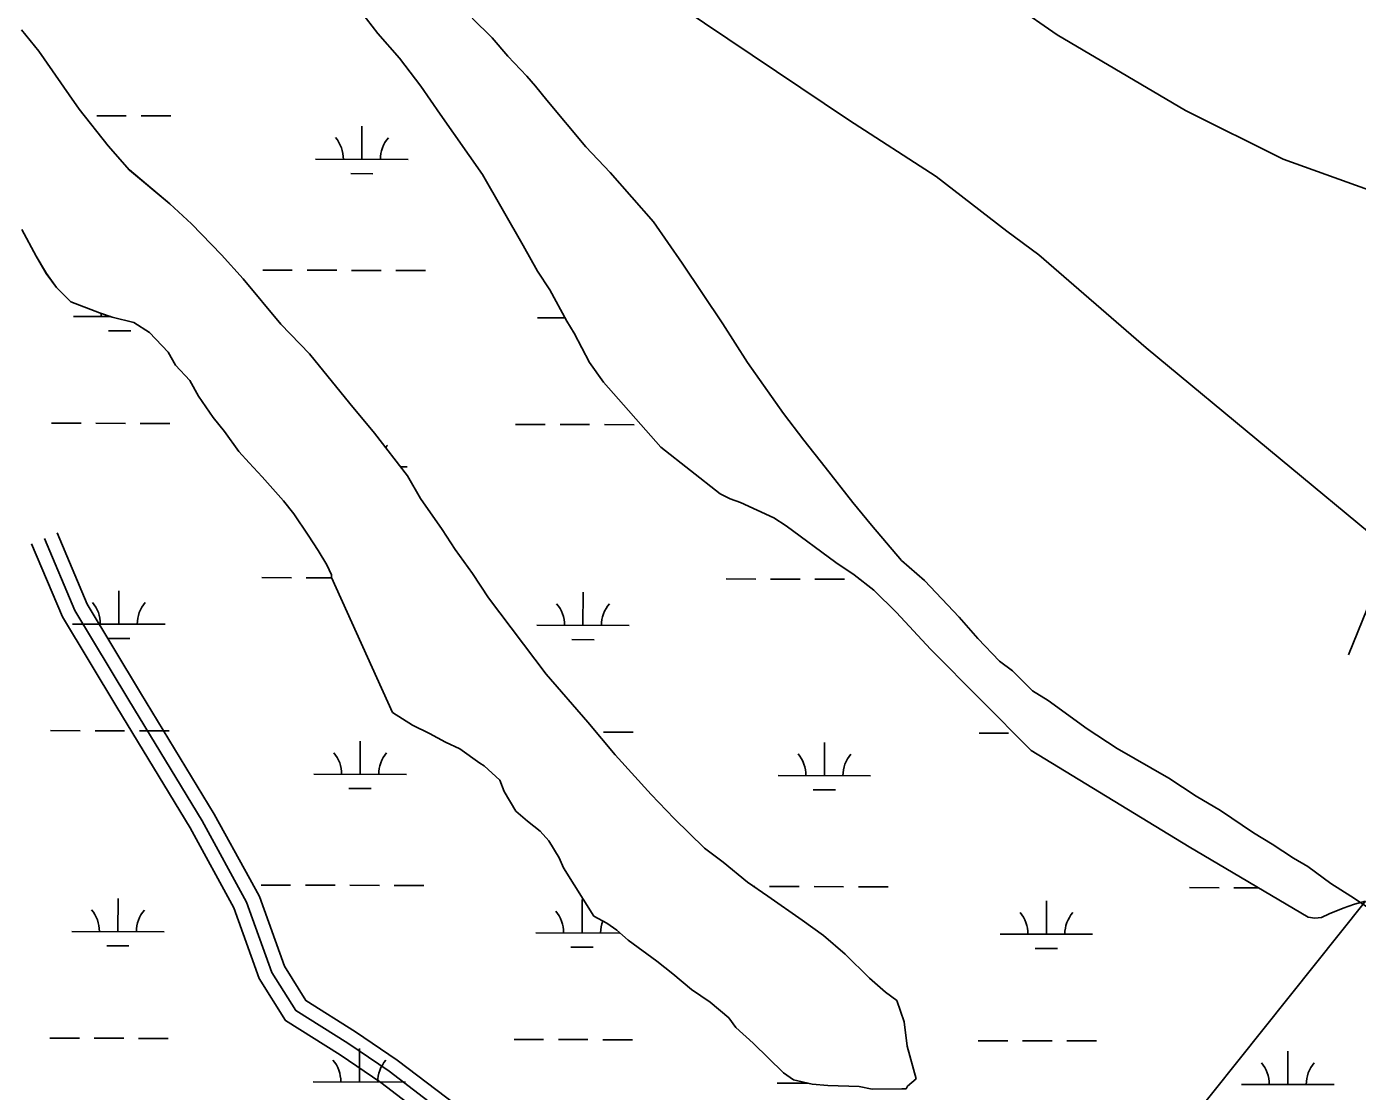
# Model space of a CAD drawing. Extents: x 3161665 to 3199565, y 885729 to 911164.
# Drawn here: x 3167919 to 3169358, y 892040 to 893192 of the extents above; entities that cross this region are included whole.
import ezdxf

# ---------------------------------------------------------------- set-up
doc = ezdxf.new("R2010")
doc.units = 0
for name, color, linetype in [('V-ROAD-CNTR', 7, 'Continuous'), ('V-SITE-VEGE', 7, 'Continuous'), ('V-TOPO-SHOR', 7, 'Continuous'), ('V-WETL-SWMP', 7, 'Continuous')]:
    doc.layers.add(name, color=color, linetype=linetype)

msp = doc.modelspace()

# ---------------------------------------------------------------- linework, layer by layer
at = {"layer": 'V-ROAD-CNTR'}
for points in [[(3168374.8, 892012.8), (3168311.2, 892061.3), (3168266.6, 892091.6), (3168210.3, 892127), (3168184.5, 892168.3), (3168157.2, 892244.3), (3168109.1, 892332.1), (3168029.8, 892462.8), (3167971.5, 892560), (3167938.5, 892637.8)], [(3168160.6, 892269.4), (3168122.1, 892339.6), (3168042.6, 892470.6), (3167984.9, 892566.8), (3167952.3, 892643.7)], [(3168153.5, 892210.2), (3168143.5, 892238.1), (3168096.2, 892324.6), (3168016.9, 892455.1), (3167958.1, 892553.1), (3167924.6, 892632)], [(3168461, 891958.5), (3168459.1, 891962.9), (3168384.1, 892024.5), (3168320, 892073.5), (3168274.8, 892104.1), (3168221.2, 892137.9), (3168198, 892174.9), (3168171, 892250.5), (3168160.6, 892269.4)], [(3168433.3, 891945.3), (3168365.4, 892001), (3168302.4, 892049.2), (3168258.4, 892079), (3168199.4, 892116.1), (3168170.9, 892161.7), (3168153.5, 892210.2)]]:
    msp.add_lwpolyline(points, dxfattribs=at)
at = {"layer": 'V-SITE-VEGE'}
for p, q in [((3168422.7, 893179.3), (3168400.9, 893200.7)), ((3167913.8, 893188.1), (3167932.5, 893165.1)), ((3167932.5, 893165.1), (3167965.3, 893117.6)), ((3168439.8, 893159.4), (3168422.7, 893179.3)), ((3168460, 893137.9), (3168439.8, 893159.4)), ((3168469.4, 893127.2), (3168460, 893137.9)), ((3168481.8, 893111.9), (3168469.4, 893127.2)), ((3167965.3, 893117.6), (3167976.2, 893102.2)), ((3168523.9, 893061.3), (3168481.8, 893111.9)), ((3167976.2, 893102.2), (3168007.4, 893062.4)), ((3168007.4, 893062.4), (3168030.7, 893036.3)), ((3168550.4, 893033.8), (3168523.9, 893061.3)), ((3168030.7, 893036.3), (3168074.2, 892999.7)), ((3168597.1, 892980.2), (3168550.4, 893033.8)), ((3168074.2, 892999.7), (3168097.5, 892978.3)), ((3168097.5, 892978.3), (3168130.2, 892944.6)), ((3168628.3, 892935.7), (3168597.1, 892980.2)), ((3167929.7, 892943), (3167914, 892972.1)), ((3167940.6, 892924.5), (3167929.7, 892943)), ((3168130.2, 892944.6), (3168153.6, 892918.6)), ((3168672, 892869.8), (3168628.3, 892935.7)), ((3167951.6, 892909.2), (3167940.6, 892924.5)), ((3167967.1, 892893.9), (3167951.6, 892909.2)), ((3168153.6, 892918.6), (3168194.1, 892869.6)), ((3167998.1, 892881.8), (3167967.1, 892893.9)), ((3168012, 892877.3), (3167998.1, 892881.8)), ((3168035.2, 892871.3), (3168012, 892877.3)), ((3168052.2, 892860.7), (3168035.2, 892871.3)), ((3168194.1, 892869.6), (3168225.2, 892837.4)), ((3168698.6, 892828.3), (3168672, 892869.8)), ((3168072.5, 892839.2), (3168052.2, 892860.7)), ((3168080.3, 892825.4), (3168072.5, 892839.2)), ((3168225.2, 892837.4), (3168268.8, 892783.8)), ((3168095.9, 892808.6), (3168080.3, 892825.4)), ((3168737.6, 892773.1), (3168698.6, 892828.3)), ((3168105.3, 892791.7), (3168095.9, 892808.6)), ((3168120.9, 892768.7), (3168105.3, 892791.7)), ((3168268.8, 892783.8), (3168295.3, 892751.6)), ((3168133.3, 892753.4), (3168120.9, 892768.7)), ((3168759.5, 892744), (3168737.6, 892773.1)), ((3168148.9, 892731.9), (3168133.3, 892753.4)), ((3168295.3, 892751.6), (3168331.2, 892705.6)), ((3168782.8, 892714.9), (3168759.5, 892744)), ((3168159.8, 892719.7), (3168148.9, 892731.9)), ((3168173.9, 892704.3), (3168159.8, 892719.7)), ((3168331.2, 892705.6), (3168345.3, 892681.1)), ((3168812.5, 892676.6), (3168782.8, 892714.9)), ((3168197.2, 892678.3), (3168173.9, 892704.3)), ((3168208.1, 892664.5), (3168197.2, 892678.3)), ((3168345.3, 892681.1), (3168368.7, 892647.3)), ((3168832.7, 892652), (3168812.5, 892676.6)), ((3168223.7, 892641.5), (3168208.1, 892664.5)), ((3168368.7, 892647.3), (3168382.7, 892625.9)), ((3168865.4, 892613.8), (3168832.7, 892652)), ((3168234.7, 892624.6), (3168223.7, 892641.5)), ((3168244, 892609.3), (3168234.7, 892624.6)), ((3168382.7, 892625.9), (3168401.5, 892599.8)), ((3168248.8, 892598.5), (3168244, 892609.3)), ((3168890.3, 892592.4), (3168865.4, 892613.8)), ((3168248.8, 892595.5), (3168248.8, 892598.5)), ((3168314.8, 892449.5), (3168248.8, 892595.5)), ((3168401.5, 892599.8), (3168418.6, 892573.7)), ((3168927.6, 892552.6), (3168890.3, 892592.4)), ((3168418.6, 892573.7), (3168481, 892490.9)), ((3168947.9, 892529.6), (3168927.6, 892552.6)), ((3168971.2, 892505.1), (3168947.9, 892529.6)), ((3168985.2, 892494.4), (3168971.2, 892505.1)), ((3168481, 892490.9), (3168526.2, 892438.9)), ((3169007, 892473), (3168985.2, 892494.4)), ((3169024, 892462.4), (3169007, 892473)), ((3169065.9, 892431.9), (3169024, 892462.4)), ((3168336.5, 892435.8), (3168314.8, 892449.5)), ((3168355.1, 892426.7), (3168336.5, 892435.8)), ((3168526.2, 892438.9), (3168555.8, 892403.6)), ((3169098.5, 892410.5), (3169065.9, 892431.9)), ((3168372.1, 892417.5), (3168355.1, 892426.7)), ((3168387.6, 892410), (3168372.1, 892417.5)), ((3168409.3, 892394.7), (3168387.6, 892410)), ((3168555.8, 892403.6), (3168594.7, 892360.8)), ((3169154.3, 892378.6), (3169098.5, 892410.5)), ((3168414, 892391.7), (3168409.3, 892394.7)), ((3168431.1, 892376.4), (3168414, 892391.7)), ((3168435.8, 892364.1), (3168431.1, 892376.4)), ((3169183.8, 892358.8), (3169154.3, 892378.6)), ((3168448.3, 892342.6), (3168435.8, 892364.1)), ((3168594.7, 892360.8), (3168619.6, 892334.7)), ((3169210.1, 892343.6), (3169183.8, 892358.8)), ((3168460.8, 892331.9), (3168448.3, 892342.6)), ((3168474.7, 892321.2), (3168460.8, 892331.9)), ((3168619.6, 892334.7), (3168652.3, 892302.6)), ((3169245.8, 892319.2), (3169210.1, 892343.6)), ((3168484.1, 892310.5), (3168474.7, 892321.2)), ((3169265.9, 892307), (3169245.8, 892319.2)), ((3168495, 892292.1), (3168484.1, 892310.5)), ((3168652.3, 892302.6), (3168672.4, 892287.4)), ((3169289.2, 892291.8), (3169265.9, 892307)), ((3168499.7, 892281.3), (3168495, 892292.1)), ((3169304.7, 892282.7), (3169289.2, 892291.8)), ((3168532.6, 892229.1), (3168499.7, 892281.3)), ((3168672.4, 892287.4), (3168698.8, 892266)), ((3169329.5, 892264.4), (3169304.7, 892282.7)), ((3168698.8, 892266), (3168720.6, 892250.7)), ((3169351.2, 892250.7), (3169329.5, 892264.4)), ((3168720.6, 892250.7), (3168757.8, 892224.8)), ((3169374.5, 892235.4), (3169351.2, 892250.7)), ((3168546.5, 892221.5), (3168532.6, 892229.1)), ((3168557.4, 892213.9), (3168546.5, 892221.5)), ((3168757.8, 892224.8), (3168781.1, 892208.1)), ((3168569.8, 892203.2), (3168557.4, 892213.9)), ((3168600.8, 892180.3), (3168569.8, 892203.2)), ((3168781.1, 892208.1), (3168804.4, 892188.2)), ((3168804.4, 892188.2), (3168830.8, 892162.2)), ((3168617.9, 892166.6), (3168600.8, 892180.3)), ((3168638.1, 892149.8), (3168617.9, 892166.6)), ((3168830.8, 892162.2), (3168847.9, 892146.9)), ((3168658.3, 892136.1), (3168638.1, 892149.8)), ((3168847.9, 892146.9), (3168860.3, 892137.8)), ((3168678.5, 892119.3), (3168658.3, 892136.1)), ((3168860.3, 892137.8), (3168868.2, 892114.7)), ((3168686.3, 892108.6), (3168678.5, 892119.3)), ((3168704.9, 892091.7), (3168686.3, 892108.6)), ((3168868.2, 892114.7), (3168871.5, 892088.5)), ((3168737.6, 892059.6), (3168704.9, 892091.7)), ((3168871.5, 892088.5), (3168881.1, 892053.1)), ((3168748.4, 892052), (3168737.6, 892059.6)), ((3168768.5, 892047.5), (3168748.4, 892052)), ((3168785.5, 892046.1), (3168768.5, 892047.5)), ((3168819.5, 892044.9), (3168785.5, 892046.1)), ((3168833.4, 892041.9), (3168819.5, 892044.9)), ((3168871.9, 892045.3), (3168870.4, 892042.2)), ((3168881.1, 892053.1), (3168871.9, 892045.3)), ((3168870.4, 892042.2), (3168833.4, 892041.9))]:
    msp.add_line(p, q, dxfattribs=at)
at = {"layer": 'V-TOPO-SHOR'}
for points in [[(3169783.3, 892815.3), (3169682.6, 892874.7), (3169529, 892950.6), (3169462.5, 892981.8), (3169277.8, 893048), (3169172.2, 893100.6), (3169033.7, 893182.7), (3168896.2, 893278.1), (3168766.7, 893370.8), (3168700.1, 893412.7), (3168434, 893603.4)], [(3168323.9, 893229.6), (3168391.6, 893311.2), (3168436.9, 893322.6), (3168465.4, 893319), (3168496.4, 893305.6), (3168626, 893212.9), (3168807.8, 893090.8), (3168902.8, 893029.3), (3168979.1, 892970.4), (3169013.7, 892944.6), (3169129.8, 892843.9), (3169394.2, 892624.8), (3169348.6, 892512)], [(3169367, 892245.2), (3169064, 891865.3), (3169050.3, 891753.4), (3168893.3, 891597), (3168695.8, 891391.6), (3167177.9, 891202.4)]]:
    msp.add_lwpolyline(points, dxfattribs=at)
at = {"layer": 'V-WETL-SWMP'}
for p, q in [((3168170.8, 893351.2), (3168299.1, 893184)), ((3167932.5, 893165.1), (3167913.8, 893188.1)), ((3168299.1, 893184), (3168322.5, 893157.5)), ((3167965.3, 893117.6), (3167932.5, 893165.1)), ((3168322.5, 893157.5), (3168345.7, 893127.2)), ((3168345.7, 893127.2), (3168366.5, 893096.9)), ((3167976.2, 893102.2), (3167965.3, 893117.6)), ((3168007.4, 893062.4), (3167976.2, 893102.2)), ((3167995.1, 893095.1), (3168027.1, 893095)), ((3168043.1, 893095), (3168075.1, 893094.9)), ((3168366.5, 893096.9), (3168412.2, 893031.4)), ((3168281.8, 893047.9), (3168281.9, 893083.9)), ((3168030.7, 893036.4), (3168007.4, 893062.4)), ((3168074.2, 892999.7), (3168030.7, 893036.4)), ((3168231.8, 893048), (3168331.8, 893047.7)), ((3168269.8, 893032.5), (3168293.8, 893032.4)), ((3168412.2, 893031.4), (3168456.3, 892954.6)), ((3168097.5, 892978.3), (3168074.2, 892999.7)), ((3168130.2, 892944.6), (3168097.5, 892978.3)), ((3167914, 892972.1), (3167929.7, 892943)), ((3168456.3, 892954.6), (3168471.6, 892926.8)), ((3167929.7, 892943), (3167940.7, 892924.5)), ((3168153.6, 892918.6), (3168130.2, 892944.6)), ((3167940.7, 892924.5), (3167951.6, 892909.2)), ((3168174.6, 892928.1), (3168206.6, 892928)), ((3168222.6, 892928), (3168254.6, 892927.9)), ((3168270.6, 892927.8), (3168302.6, 892927.7)), ((3168318.6, 892927.7), (3168350.6, 892927.6)), ((3168471.6, 892926.8), (3168485.2, 892906.7)), ((3167951.6, 892909.2), (3167967.1, 892893.9)), ((3168194.1, 892869.6), (3168153.6, 892918.6)), ((3168485.2, 892906.7), (3168503.3, 892872.8)), ((3167967.1, 892893.9), (3167998.1, 892881.8)), ((3167969.9, 892877.9), (3168010.5, 892877.8)), ((3167998.1, 892881.8), (3168012, 892877.3)), ((3168012, 892877.3), (3168035.2, 892871.3)), ((3168035.2, 892871.3), (3168052.2, 892860.7)), ((3168225.2, 892837.4), (3168194.1, 892869.6)), ((3168471.8, 892876.5), (3168501.4, 892876.4)), ((3168503.3, 892872.8), (3168511.3, 892859.8)), ((3168007.9, 892862.4), (3168031.9, 892862.3)), ((3168052.2, 892860.7), (3168072.5, 892839.3)), ((3168509.8, 892861), (3168510.6, 892861)), ((3168511.3, 892859.8), (3168528.1, 892828.1)), ((3168072.5, 892839.3), (3168080.3, 892825.4)), ((3168268.8, 892783.8), (3168225.2, 892837.4)), ((3168080.3, 892825.4), (3168095.9, 892808.6)), ((3168528.1, 892828.1), (3168542.9, 892806.7)), ((3168095.9, 892808.6), (3168105.3, 892791.7)), ((3168542.9, 892806.7), (3168605.1, 892736.7)), ((3168105.3, 892791.7), (3168120.9, 892768.7)), ((3168295.3, 892751.6), (3168268.8, 892783.8)), ((3167946.2, 892762.5), (3167978.2, 892762.5)), ((3167994.2, 892762.4), (3168026.2, 892762.3)), ((3168042.2, 892762.3), (3168074.2, 892762.2)), ((3168120.9, 892768.7), (3168133.3, 892753.4)), ((3168133.3, 892753.4), (3168148.9, 892731.9)), ((3168331.2, 892705.7), (3168295.3, 892751.6)), ((3168448.1, 892761.2), (3168480.1, 892761.1)), ((3168496.1, 892761), (3168528.1, 892760.9)), ((3168544.1, 892760.9), (3168576.1, 892760.8)), ((3168605.1, 892736.7), (3168669.3, 892686)), ((3168148.9, 892731.9), (3168159.8, 892719.7)), ((3168159.8, 892719.7), (3168173.9, 892704.4)), ((3168323.8, 892715.1), (3168330.9, 892715.1)), ((3168345.3, 892681.1), (3168331.2, 892705.7)), ((3168173.9, 892704.4), (3168197.2, 892678.3)), ((3168197.2, 892678.3), (3168208.1, 892664.5)), ((3168368.7, 892647.4), (3168345.3, 892681.1)), ((3168669.3, 892686), (3168679.9, 892680.8)), ((3168679.9, 892680.8), (3168691.3, 892676.5)), ((3168691.3, 892676.5), (3168727.3, 892660)), ((3168208.1, 892664.5), (3168223.7, 892641.5)), ((3168382.7, 892625.9), (3168368.7, 892647.4)), ((3168727.3, 892660), (3168740.6, 892651.6)), ((3168740.6, 892651.6), (3168794.4, 892611.6)), ((3168223.7, 892641.5), (3168234.7, 892624.6)), ((3168234.7, 892624.6), (3168244.1, 892609.3)), ((3168401.5, 892599.8), (3168382.7, 892625.9)), ((3168244.1, 892609.3), (3168248.8, 892598.5)), ((3168794.4, 892611.6), (3168814, 892598.5)), ((3168173.7, 892595.4), (3168205.7, 892595.3)), ((3168221.7, 892595.3), (3168248.9, 892595.2)), ((3168248.8, 892598.5), (3168248.8, 892595.5)), ((3168248.8, 892595.5), (3168314.8, 892449.5)), ((3168418.7, 892573.7), (3168401.5, 892599.8)), ((3168675.6, 892594), (3168707.6, 892593.9)), ((3168723.6, 892593.9), (3168755.6, 892593.8)), ((3168771.6, 892593.8), (3168803.6, 892593.7)), ((3168814, 892598.5), (3168835.3, 892582)), ((3168819.6, 892593.6), (3168820.3, 892593.6)), ((3168019, 892545.1), (3168019.1, 892581.1)), ((3168520.9, 892543.7), (3168521, 892579.7)), ((3168835.3, 892582), (3168859.7, 892557.7)), ((3168481, 892490.9), (3168418.7, 892573.7)), ((3168859.7, 892557.7), (3168896.5, 892518.1)), ((3167969, 892545.2), (3168069, 892545)), ((3168470.9, 892543.9), (3168570.9, 892543.6)), ((3168007, 892529.7), (3168031, 892529.6)), ((3168508.9, 892528.3), (3168532.9, 892528.2)), ((3168896.5, 892518.1), (3169005.6, 892408.4)), ((3168526.2, 892438.9), (3168481, 892490.9)), ((3168314.8, 892449.5), (3168336.5, 892435.8)), ((3168336.5, 892435.8), (3168355.1, 892426.7)), ((3168555.8, 892403.6), (3168526.2, 892438.9)), ((3167945.3, 892429.9), (3167977.3, 892429.8)), ((3167993.3, 892429.7), (3168025.3, 892429.7)), ((3168041.3, 892429.6), (3168073.3, 892429.5)), ((3168280, 892382.5), (3168280.1, 892418.5)), ((3168355.1, 892426.7), (3168372.1, 892417.5)), ((3168372.1, 892417.5), (3168387.6, 892410)), ((3168543.2, 892428.2), (3168575.2, 892428.1)), ((3168781.9, 892381.1), (3168782, 892417.1)), ((3168949.1, 892427.1), (3168981.1, 892427)), ((3168387.6, 892410), (3168409.3, 892394.7)), ((3168594.7, 892360.8), (3168555.8, 892403.6)), ((3169005.6, 892408.4), (3169176.2, 892304)), ((3168409.3, 892394.7), (3168414, 892391.7)), ((3168414, 892391.7), (3168431.1, 892376.4)), ((3168230, 892382.7), (3168330, 892382.4)), ((3168431.1, 892376.4), (3168435.8, 892364.1)), ((3168731.9, 892381.3), (3168831.9, 892381)), ((3168267.9, 892367.1), (3168291.9, 892367.1)), ((3168435.8, 892364.1), (3168448.3, 892342.6)), ((3168619.6, 892334.8), (3168594.7, 892360.8)), ((3168769.8, 892365.7), (3168793.8, 892365.7)), ((3168448.3, 892342.6), (3168460.8, 892331.9)), ((3168460.8, 892331.9), (3168474.7, 892321.2)), ((3168652.3, 892302.6), (3168619.6, 892334.8)), ((3168474.7, 892321.2), (3168484.1, 892310.5)), ((3168484.1, 892310.5), (3168495, 892292.1)), ((3168672.5, 892287.4), (3168652.3, 892302.6)), ((3169176.2, 892304), (3169305.1, 892228.1)), ((3168495, 892292.1), (3168499.7, 892281.3)), ((3168499.7, 892281.3), (3168532.6, 892229.1)), ((3168698.8, 892266), (3168672.5, 892287.4)), ((3168172.8, 892262.7), (3168204.8, 892262.7)), ((3168220.8, 892262.6), (3168252.8, 892262.5)), ((3168268.8, 892262.5), (3168300.8, 892262.4)), ((3168316.8, 892262.3), (3168348.8, 892262.3)), ((3168720.6, 892250.8), (3168698.8, 892266)), ((3168705.6, 892261.3), (3168706.7, 892261.3)), ((3168722.7, 892261.2), (3168754.7, 892261.1)), ((3168770.7, 892261.1), (3168802.7, 892261)), ((3168818.7, 892261), (3168850.7, 892260.9)), ((3169176.6, 892260), (3169208.6, 892259.9)), ((3169224.6, 892259.8), (3169251.3, 892259.8)), ((3168018.1, 892212.4), (3168018.2, 892248.4)), ((3168520, 892211), (3168520.1, 892247)), ((3168757.8, 892224.8), (3168720.6, 892250.8)), ((3169021.9, 892209.7), (3169022, 892245.7)), ((3169355.1, 892242.3), (3169367, 892245.2)), ((3169319.3, 892227.7), (3169327.8, 892231.5)), ((3169327.8, 892231.5), (3169342.9, 892237.7)), ((3169342.9, 892237.7), (3169355.1, 892242.3)), ((3168532.6, 892229.1), (3168546.5, 892221.5)), ((3168546.5, 892221.5), (3168557.4, 892213.9)), ((3168781.1, 892208.1), (3168757.8, 892224.8)), ((3169305.1, 892228.1), (3169312.3, 892226.9)), ((3169312.3, 892226.9), (3169319.3, 892227.7)), ((3167968.1, 892212.6), (3168068.1, 892212.3)), ((3168470, 892211.2), (3168560.9, 892210.9)), ((3168557.4, 892213.9), (3168569.8, 892203.2)), ((3168569.8, 892203.2), (3168600.8, 892180.3)), ((3168804.4, 892188.2), (3168781.1, 892208.1)), ((3168971.9, 892209.8), (3169071.9, 892209.5)), ((3168006, 892197), (3168030, 892197)), ((3168507.9, 892195.6), (3168531.9, 892195.6)), ((3168830.8, 892162.2), (3168804.4, 892188.2)), ((3169009.8, 892194.3), (3169033.8, 892194.2)), ((3168600.8, 892180.3), (3168617.9, 892166.6)), ((3168617.9, 892166.6), (3168638.1, 892149.8)), ((3168847.9, 892146.9), (3168830.8, 892162.2)), ((3168638.1, 892149.8), (3168658.3, 892136.1)), ((3168860.3, 892137.8), (3168847.9, 892146.9)), ((3168658.3, 892136.1), (3168678.5, 892119.3)), ((3168868.2, 892114.7), (3168860.3, 892137.8)), ((3168678.5, 892119.3), (3168686.3, 892108.6)), ((3168686.3, 892108.6), (3168704.9, 892091.7)), ((3168871.5, 892088.5), (3168868.2, 892114.7)), ((3167944.4, 892097.2), (3167976.4, 892097.1)), ((3167992.4, 892097.1), (3168024.4, 892097)), ((3168040.4, 892096.9), (3168072.4, 892096.8)), ((3168446.3, 892095.8), (3168478.3, 892095.7)), ((3168494.3, 892095.7), (3168526.3, 892095.6)), ((3168542.3, 892095.5), (3168574.3, 892095.5)), ((3168704.9, 892091.7), (3168737.6, 892059.6)), ((3168881.1, 892053.1), (3168871.5, 892088.5)), ((3168948.2, 892094.4), (3168980.2, 892094.3)), ((3168996.2, 892094.3), (3169028.2, 892094.2)), ((3169044.2, 892094.2), (3169076.2, 892094.1)), ((3168279.1, 892049.8), (3168279.2, 892085.8)), ((3169282.9, 892047.1), (3169283, 892083.1)), ((3168737.6, 892059.6), (3168748.4, 892052)), ((3168229.1, 892050), (3168329.1, 892049.7)), ((3168731, 892048.6), (3168764.2, 892048.5)), ((3168748.4, 892052), (3168768.5, 892047.5)), ((3168768.5, 892047.5), (3168785.5, 892046.1)), ((3168785.5, 892046.1), (3168819.5, 892044.9)), ((3168819.5, 892044.9), (3168833.4, 892041.9)), ((3168870.4, 892042.2), (3168871.9, 892045.3)), ((3168871.9, 892045.3), (3168881.1, 892053.1)), ((3169232.9, 892047.2), (3169332.9, 892046.9)), ((3168833.4, 892041.9), (3168865.8, 892042.2)), ((3168865.8, 892042.2), (3168870.4, 892042.2))]:
    msp.add_line(p, q, dxfattribs=at)
for centre, start, end in [((3168226.6, 893048.5), 359.0698, 40.6135), ((3168337.1, 893048.2), 139.0698, 180.6135), ((3167964.7, 892878.4), 359.0698, 4.6731), ((3168336.1, 892715.5), 139.0698, 144.3999), ((3167963.8, 892545.7), 359.0698, 40.6135), ((3168074.2, 892545.4), 139.0698, 180.6135), ((3168465.7, 892544.3), 359.0698, 40.6135), ((3168576.1, 892544), 139.0698, 180.6135), ((3168224.7, 892383.1), 359.0698, 40.6135), ((3168335.2, 892382.8), 139.0698, 180.6135), ((3168726.7, 892381.8), 359.0698, 40.6135), ((3168837.1, 892381.5), 139.0698, 180.6135), ((3167962.8, 892213.1), 359.0698, 40.6135), ((3168073.3, 892212.7), 139.0698, 180.6135), ((3168464.7, 892211.7), 359.0698, 40.6135), ((3168966.7, 892210.3), 359.0698, 40.6135), ((3169077.1, 892210), 139.0698, 180.6135), ((3168575.2, 892211.4), 159.2388, 180.6135), ((3168223.8, 892050.5), 359.0698, 40.6135), ((3168334.3, 892050.2), 139.0698, 180.6135), ((3169227.6, 892047.7), 359.0698, 40.6135), ((3169338.1, 892047.4), 139.0698, 180.6135), ((3168725.7, 892049.1), 359.0698, 0.2146)]:
    msp.add_arc(centre, 35.2, start, end, dxfattribs=at)

doc.saveas('drawing.dxf')
